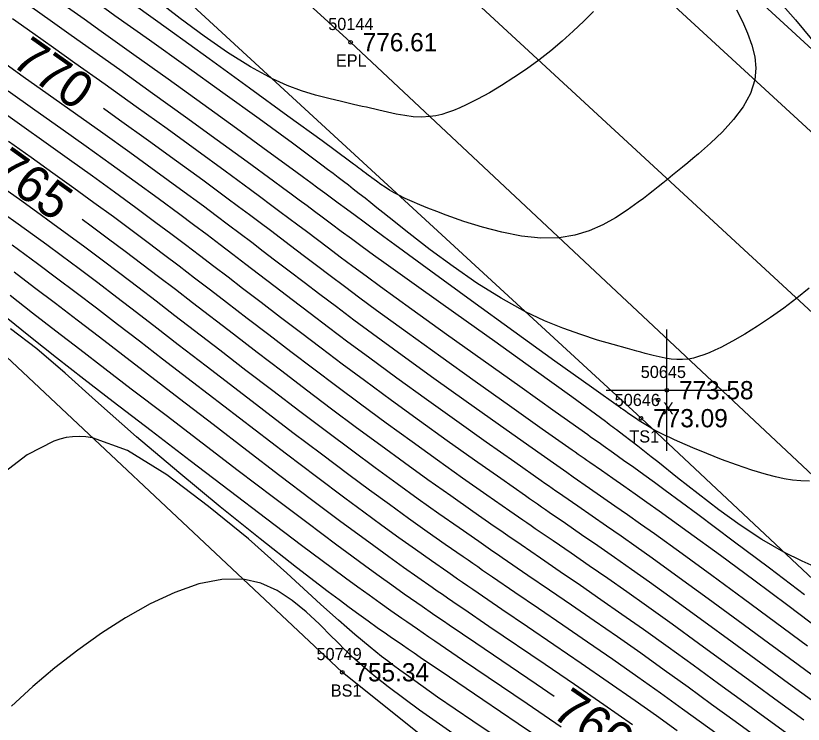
# Model space of a CAD drawing. Extents: x 1378535 to 1380697, y 997729 to 1000024.
# Drawn here: x 1378894.9 to 1378959.7, y 999583.9 to 999642.2 of the extents above; entities that cross this region are included whole.
import ezdxf

# ---------------------------------------------------------------- set-up
doc = ezdxf.new("R2010")
doc.units = 0
for name, color, linetype in [('RD_DTM_BkLn1', 7, 'Continuous'), ('RD_DTM_BkLn2', 7, 'Continuous'), ('RD_DTM_BkLn_txCode', 7, 'Continuous'), ('RD_DTM_Major1', 7, 'Continuous'), ('RD_DTM_Major1_Lbl', 7, 'Continuous'), ('RD_DTM_Minor1', 7, 'Continuous'), ('RD_EX_Misc', 7, 'Continuous'), ('RD_EX_Misc_txCode', 7, 'Continuous'), ('RD_EX_Road', 7, 'Continuous'), ('RD_EX_Road_txCode', 7, 'Continuous'), ('RD_EX_TX_Misc_ELEV', 7, 'Continuous'), ('RD_EX_TX_Road_ELEV', 7, 'Continuous'), ('RD_SMD_Locator', 7, 'Continuous')]:
    doc.layers.add(name, color=color, linetype=linetype)

msp = doc.modelspace()

# ---------------------------------------------------------------- linework, layer by layer
at = {"layer": 'RD_DTM_BkLn1'}
msp.add_lwpolyline([(1379201.7, 999398.205), (1379156.533, 999438.891), (1379112.084, 999479.847), (1379066.495, 999520.561), (1379020.821, 999562.613), (1378974.239, 999604.981), (1378928.957, 999646.778), (1378882.739, 999688.619), (1378834.578, 999733.071), (1378787.698, 999775.121), (1378743.642, 999816.274), (1378698.706, 999856.431), (1378652.056, 999898.787), (1378607.023, 999939.646), (1378604.538, 999941.267)], dxfattribs=at)
at = {"layer": 'RD_DTM_BkLn2'}
for points in [[(1379127.384, 999423.802), (1379127.762, 999431.865), (1379121.716, 999443.154), (1379111.339, 999454.954), (1379072.326, 999491.525), (1379033.04, 999529.892), (1378988.344, 999569.668), (1378946.318, 999609.062), (1378904.335, 999647.705), (1378862.625, 999686.445), (1378821.368, 999725.034), (1378792.711, 999749.687), (1378787.553, 999753.349), (1378778.567, 999746.276)], [(1379120.522, 999436.728), (1379105.901, 999448.958), (1379055.44, 999473.982), (1379013.575, 999506.052), (1378969.754, 999549.783), (1378921.742, 999588.169), (1378887.745, 999620.093), (1378838.962, 999666.497), (1378808.003, 999710.025), (1378787.76, 999741.475)], [(1379093.966, 999521.58), (1379054.373, 999559.565), (1379010.103, 999595.197), (1378968.034, 999632.397), (1378925.231, 999671.641)]]:
    msp.add_lwpolyline(points, dxfattribs=at)
at = {"layer": 'RD_DTM_Major1'}
for points in [[(1378954.178, 999642.646), (1378954.66, 999641.679), (1378955.089, 999640.712), (1378955.435, 999639.748), (1378955.669, 999638.789), (1378955.759, 999637.837), (1378955.676, 999636.896), (1378955.315, 999635.77), (1378954.712, 999634.673), (1378953.923, 999633.617), (1378953.008, 999632.611), (1378952.025, 999631.666), (1378951.034, 999630.791), (1378950.591, 999630.416), (1378950.159, 999630.056), (1378949.735, 999629.709), (1378949.321, 999629.372), (1378948.915, 999629.045), (1378948.517, 999628.724), (1378948.116, 999628.4), (1378947.72, 999628.081), (1378947.324, 999627.763), (1378946.923, 999627.447), (1378946.515, 999627.13), (1378946.095, 999626.812), (1378945.192, 999626.161), (1378944.222, 999625.531), (1378943.18, 999624.957), (1378942.063, 999624.47), (1378940.866, 999624.105), (1378939.587, 999623.894), (1378938.065, 999623.867), (1378936.477, 999624.031), (1378934.865, 999624.345), (1378933.269, 999624.765), (1378931.731, 999625.249), (1378930.293, 999625.756), (1378929.517, 999626.045), (1378928.79, 999626.328), (1378928.115, 999626.603), (1378927.491, 999626.872), (1378926.922, 999627.133), (1378926.408, 999627.388), (1378926.005, 999627.605), (1378925.632, 999627.822), (1378925.275, 999628.046), (1378924.923, 999628.283), (1378924.561, 999628.539), (1378924.177, 999628.819), (1378924.038, 999628.923), (1378923.893, 999629.03), (1378923.743, 999629.142), (1378923.426, 999629.379), (1378923.258, 999629.505), (1378923.117, 999629.61), (1378922.972, 999629.718), (1378922.822, 999629.83), (1378922.666, 999629.946), (1378922.34, 999630.189), (1378920.078, 999631.857), (1378917.277, 999633.905), (1378914.119, 999636.203), (1378910.784, 999638.62), (1378907.453, 999641.027), (1378904.741, 999642.981)], [(1378961.121, 999591.602), (1378958.402, 999593.664), (1378955.611, 999595.747), (1378952.847, 999597.782), (1378950.21, 999599.698), (1378947.801, 999601.425), (1378946.796, 999602.138), (1378945.839, 999602.811), (1378944.912, 999603.461), (1378943.993, 999604.102), (1378943.062, 999604.751), (1378942.1, 999605.421), (1378941.868, 999605.583), (1378941.632, 999605.748), (1378941.393, 999605.914), (1378941.151, 999606.084), (1378940.905, 999606.256), (1378940.655, 999606.431), (1378938.194, 999608.159), (1378935.497, 999610.065), (1378932.675, 999612.071), (1378929.839, 999614.1), (1378927.099, 999616.077), (1378924.567, 999617.924), (1378923.199, 999618.932), (1378921.928, 999619.878), (1378920.738, 999620.771), (1378919.612, 999621.62), (1378918.535, 999622.436), (1378917.491, 999623.229), (1378916.665, 999623.857), (1378915.836, 999624.485), (1378914.993, 999625.121), (1378914.124, 999625.774), (1378913.215, 999626.453), (1378912.254, 999627.167), (1378910.265, 999628.63), (1378908.095, 999630.21), (1378905.797, 999631.872), (1378903.422, 999633.579), (1378902.11, 999634.516)], [(1378958.809, 999582.79), (1378956.812, 999584.232), (1378954.767, 999585.719), (1378952.696, 999587.228), (1378950.619, 999588.74), (1378948.554, 999590.231), (1378946.524, 999591.682), (1378944.752, 999592.931), (1378943.021, 999594.136), (1378941.329, 999595.303), (1378939.673, 999596.438), (1378938.052, 999597.547), (1378936.463, 999598.635), (1378936.094, 999598.888), (1378935.726, 999599.141), (1378935.359, 999599.395), (1378934.99, 999599.649), (1378934.619, 999599.906), (1378934.246, 999600.164), (1378932.49, 999601.388), (1378930.669, 999602.671), (1378928.793, 999604.006), (1378926.87, 999605.39), (1378924.91, 999606.817), (1378922.921, 999608.281), (1378920.866, 999609.815), (1378918.807, 999611.366), (1378916.765, 999612.918), (1378914.754, 999614.455), (1378912.793, 999615.959), (1378909.434, 999618.541), (1378908.012, 999619.633), (1378906.62, 999620.696), (1378905.248, 999621.738), (1378903.884, 999622.768), (1378902.515, 999623.791), (1378901.085, 999624.848), (1378900.343, 999625.391)], [(1378939.178, 999586.166), (1378937.691, 999587.181), (1378932.726, 999590.554), (1378930.539, 999592.044), (1378930.066, 999592.367), (1378929.609, 999592.681), (1378929.164, 999592.986), (1378928.303, 999593.58), (1378927.884, 999593.872), (1378926.848, 999594.596), (1378925.817, 999595.325), (1378924.767, 999596.077), (1378923.678, 999596.867), (1378922.527, 999597.711), (1378921.291, 999598.626), (1378918.817, 999600.478), (1378916.086, 999602.542), (1378913.189, 999604.743), (1378910.214, 999607.012), (1378907.251, 999609.274), (1378904.39, 999611.458), (1378902.214, 999613.118), (1378900.145, 999614.699), (1378898.167, 999616.219), (1378896.265, 999617.697), (1378894.422, 999619.151)]]:
    msp.add_lwpolyline(points, dxfattribs=at)
at = {"layer": 'RD_DTM_Minor1'}
for points in [[(1378956.983, 999644.168), (1378959.024, 999641.821), (1378960.856, 999639.6)], [(1378942.417, 999642.513), (1378941.613, 999641.696), (1378940.75, 999640.879), (1378939.838, 999640.07), (1378938.888, 999639.279), (1378937.909, 999638.515), (1378936.891, 999637.77), (1378935.866, 999637.07), (1378934.846, 999636.419), (1378933.841, 999635.824), (1378932.865, 999635.289), (1378931.928, 999634.821), (1378931.41, 999634.584), (1378930.906, 999634.373), (1378930.411, 999634.193), (1378929.923, 999634.045), (1378929.437, 999633.933), (1378928.951, 999633.86), (1378928.271, 999633.824), (1378927.582, 999633.854), (1378926.886, 999633.939), (1378926.182, 999634.064), (1378925.47, 999634.217), (1378924.751, 999634.384), (1378924.413, 999634.464), (1378924.073, 999634.543), (1378923.729, 999634.624), (1378923.381, 999634.704), (1378923.027, 999634.786), (1378922.666, 999634.868), (1378921.673, 999635.092), (1378920.629, 999635.341), (1378919.537, 999635.633), (1378918.401, 999635.988), (1378917.223, 999636.425), (1378916.006, 999636.962), (1378914.18, 999637.943), (1378912.295, 999639.128), (1378910.37, 999640.47), (1378908.42, 999641.92), (1378906.463, 999643.43)], [(1378961.064, 999596.654), (1378959.574, 999597.299), (1378958.075, 999598.041), (1378956.263, 999599.087), (1378954.478, 999600.259), (1378952.726, 999601.519), (1378951.009, 999602.831), (1378949.333, 999604.157), (1378947.701, 999605.46), (1378947.151, 999605.897), (1378946.601, 999606.33), (1378946.045, 999606.764), (1378945.479, 999607.202), (1378944.895, 999607.65), (1378944.289, 999608.11), (1378944.143, 999608.22), (1378943.995, 999608.331), (1378943.846, 999608.443), (1378943.695, 999608.556), (1378943.542, 999608.67), (1378943.388, 999608.786), (1378940.621, 999610.821), (1378937.537, 999613.046), (1378934.302, 999615.356), (1378931.083, 999617.644), (1378928.044, 999619.804), (1378925.352, 999621.73), (1378924.321, 999622.475), (1378923.372, 999623.165), (1378922.491, 999623.811), (1378921.66, 999624.423), (1378920.865, 999625.012), (1378920.089, 999625.589), (1378919.469, 999626.05), (1378918.842, 999626.517), (1378918.199, 999626.995), (1378917.531, 999627.49), (1378916.829, 999628.009), (1378916.084, 999628.558), (1378913.906, 999630.153), (1378911.46, 999631.93), (1378908.839, 999633.825), (1378906.135, 999635.77), (1378903.441, 999637.701), (1378900.849, 999639.549), (1378899.255, 999640.681), (1378897.719, 999641.769), (1378896.216, 999642.834)], [(1378960.168, 999603.896), (1378959.478, 999603.9), (1378958.785, 999603.964), (1378958.085, 999604.079), (1378957.374, 999604.237), (1378956.647, 999604.429), (1378955.428, 999604.797), (1378954.185, 999605.216), (1378952.945, 999605.671), (1378951.733, 999606.146), (1378950.577, 999606.624), (1378949.504, 999607.09), (1378949.084, 999607.279), (1378948.683, 999607.464), (1378948.299, 999607.646), (1378947.933, 999607.827), (1378947.583, 999608.008), (1378947.249, 999608.189), (1378946.977, 999608.345), (1378946.71, 999608.506), (1378946.44, 999608.675), (1378946.163, 999608.856), (1378945.871, 999609.052), (1378945.558, 999609.267), (1378945.444, 999609.346), (1378945.327, 999609.427), (1378945.207, 999609.511), (1378945.083, 999609.598), (1378944.955, 999609.688), (1378944.822, 999609.781), (1378944.791, 999609.803), (1378944.759, 999609.826), (1378944.727, 999609.849), (1378944.694, 999609.871), (1378944.662, 999609.894), (1378944.629, 999609.918), (1378942.247, 999611.61), (1378939.24, 999613.763), (1378935.864, 999616.194), (1378932.372, 999618.718), (1378929.019, 999621.153), (1378926.061, 999623.314), (1378925.156, 999623.979), (1378924.319, 999624.596), (1378923.538, 999625.173), (1378922.8, 999625.719), (1378922.093, 999626.244), (1378921.404, 999626.755), (1378920.856, 999627.162), (1378920.304, 999627.57), (1378919.742, 999627.985), (1378919.164, 999628.412), (1378918.562, 999628.855), (1378917.93, 999629.319), (1378915.63, 999630.998), (1378913.04, 999632.876), (1378910.266, 999634.878), (1378907.417, 999636.927), (1378904.598, 999638.947), (1378901.917, 999640.861), (1378900.501, 999641.868), (1378899.139, 999642.836)], [(1378960.142, 999619.767), (1378959.124, 999618.933), (1378958.056, 999618.117), (1378956.977, 999617.346), (1378955.902, 999616.629), (1378954.849, 999615.975), (1378953.835, 999615.39), (1378952.874, 999614.884), (1378952.396, 999614.651), (1378951.935, 999614.445), (1378951.489, 999614.268), (1378951.056, 999614.121), (1378950.635, 999614.007), (1378950.222, 999613.928), (1378949.742, 999613.881), (1378949.265, 999613.881), (1378948.789, 999613.921), (1378948.306, 999613.994), (1378947.814, 999614.095), (1378947.306, 999614.217), (1378946.985, 999614.299), (1378946.655, 999614.386), (1378946.314, 999614.479), (1378945.962, 999614.576), (1378945.597, 999614.678), (1378945.217, 999614.783), (1378944.037, 999615.112), (1378942.743, 999615.49), (1378941.355, 999615.932), (1378939.89, 999616.456), (1378938.369, 999617.077), (1378936.811, 999617.813), (1378934.811, 999618.92), (1378932.816, 999620.178), (1378930.862, 999621.529), (1378928.985, 999622.915), (1378927.221, 999624.277), (1378925.605, 999625.557), (1378925.088, 999625.969), (1378924.587, 999626.368), (1378924.098, 999626.757), (1378923.615, 999627.141), (1378923.132, 999627.522), (1378922.645, 999627.903), (1378922.246, 999628.214), (1378921.838, 999628.529), (1378921.418, 999628.851), (1378920.984, 999629.182), (1378920.532, 999629.523), (1378920.06, 999629.878), (1378917.648, 999631.666), (1378914.895, 999633.673), (1378911.93, 999635.813), (1378908.88, 999637.997), (1378905.875, 999640.14), (1378903.042, 999642.152), (1378901.79, 999643.04)], [(1378959.767, 999594.535), (1378956.881, 999596.718), (1378953.904, 999598.958), (1378950.994, 999601.131), (1378948.312, 999603.112), (1378947.415, 999603.767), (1378946.556, 999604.391), (1378945.719, 999604.995), (1378944.89, 999605.589), (1378944.055, 999606.186), (1378943.198, 999606.795), (1378942.993, 999606.942), (1378942.785, 999607.089), (1378942.575, 999607.238), (1378942.148, 999607.541), (1378941.931, 999607.695), (1378939.254, 999609.594), (1378936.342, 999611.66), (1378933.321, 999613.807), (1378930.32, 999615.948), (1378927.466, 999617.997), (1378924.888, 999619.866), (1378923.7, 999620.737), (1378922.604, 999621.548), (1378921.581, 999622.309), (1378920.617, 999623.031), (1378919.694, 999623.726), (1378918.795, 999624.404), (1378918.079, 999624.944), (1378917.356, 999625.488), (1378916.617, 999626.043), (1378915.849, 999626.617), (1378915.042, 999627.218), (1378914.185, 999627.852), (1378912.101, 999629.383), (1378909.791, 999631.063), (1378907.329, 999632.843), (1378904.787, 999634.671), (1378902.237, 999636.494), (1378899.752, 999638.263), (1378897.995, 999639.507), (1378896.291, 999640.711), (1378894.619, 999641.891)], [(1378960.003, 999590.328), (1378957.379, 999592.268), (1378954.738, 999594.215), (1378952.153, 999596.113), (1378949.691, 999597.907), (1378947.423, 999599.541), (1378946.289, 999600.348), (1378945.211, 999601.108), (1378944.166, 999601.84), (1378942.086, 999603.288), (1378940.746, 999604.22), (1378940.214, 999604.59), (1378939.942, 999604.78), (1378939.666, 999604.973), (1378939.385, 999605.169), (1378937.079, 999606.787), (1378934.568, 999608.56), (1378931.94, 999610.428), (1378929.283, 999612.332), (1378926.683, 999614.21), (1378924.23, 999616.002), (1378922.7, 999617.133), (1378921.263, 999618.206), (1378919.906, 999619.228), (1378918.614, 999620.206), (1378917.377, 999621.148), (1378916.18, 999622.061), (1378915.236, 999622.78), (1378914.297, 999623.495), (1378913.349, 999624.213), (1378912.378, 999624.945), (1378911.371, 999625.7), (1378910.315, 999626.485), (1378908.427, 999627.876), (1378906.399, 999629.355), (1378904.264, 999630.9), (1378902.055, 999632.486), (1378899.808, 999634.09), (1378897.556, 999635.689), (1378895.495, 999637.144), (1378893.455, 999638.58)], [(1378961.559, 999587.074), (1378959.239, 999588.772), (1378956.804, 999590.562), (1378954.319, 999592.389), (1378951.851, 999594.198), (1378949.466, 999595.935), (1378947.231, 999597.546), (1378945.925, 999598.474), (1378944.682, 999599.349), (1378943.479, 999600.188), (1378942.296, 999601.009), (1378941.109, 999601.83), (1378939.897, 999602.669), (1378939.607, 999602.87), (1378939.313, 999603.074), (1378939.016, 999603.281), (1378938.715, 999603.49), (1378938.41, 999603.702), (1378938.1, 999603.918), (1378935.927, 999605.44), (1378933.592, 999607.088), (1378931.156, 999608.819), (1378928.685, 999610.591), (1378926.241, 999612.359), (1378923.889, 999614.082), (1378922.213, 999615.325), (1378920.616, 999616.52), (1378919.091, 999617.672), (1378917.629, 999618.783), (1378916.222, 999619.857), (1378914.863, 999620.897), (1378913.797, 999621.712), (1378912.744, 999622.516), (1378911.687, 999623.319), (1378910.616, 999624.129), (1378909.514, 999624.956), (1378908.369, 999625.809), (1378906.589, 999627.122), (1378904.703, 999628.499), (1378902.729, 999629.927), (1378900.686, 999631.394), (1378898.592, 999632.888), (1378896.464, 999634.397), (1378894.261, 999635.951)], [(1378960.639, 999585.649), (1378958.454, 999587.24), (1378956.164, 999588.917), (1378953.821, 999590.635), (1378951.478, 999592.349), (1378949.189, 999594.012), (1378947.007, 999595.581), (1378945.539, 999596.622), (1378944.133, 999597.607), (1378942.772, 999598.553), (1378941.436, 999599.475), (1378940.108, 999600.39), (1378938.768, 999601.314), (1378938.45, 999601.534), (1378938.129, 999601.755), (1378937.806, 999601.979), (1378937.48, 999602.205), (1378937.149, 999602.435), (1378936.815, 999602.667), (1378934.779, 999604.091), (1378932.617, 999605.615), (1378930.371, 999607.211), (1378928.085, 999608.852), (1378925.801, 999610.509), (1378923.56, 999612.153), (1378921.747, 999613.5), (1378919.993, 999614.817), (1378918.297, 999616.101), (1378916.657, 999617.35), (1378915.073, 999618.562), (1378913.543, 999619.735), (1378912.349, 999620.65), (1378911.176, 999621.548), (1378910.01, 999622.436), (1378908.837, 999623.324), (1378907.645, 999624.221), (1378906.419, 999625.135), (1378904.751, 999626.367), (1378903.008, 999627.64), (1378901.194, 999628.953), (1378899.314, 999630.303), (1378897.374, 999631.687), (1378895.377, 999633.103), (1378893.04, 999634.75)], [(1378959.725, 999584.219), (1378957.636, 999585.735), (1378955.469, 999587.317), (1378953.263, 999588.93), (1378951.052, 999590.543), (1378948.874, 999592.122), (1378946.764, 999593.634), (1378945.142, 999594.78), (1378943.575, 999595.874), (1378942.051, 999596.928), (1378940.559, 999597.954), (1378939.087, 999598.964), (1378937.622, 999599.97), (1378937.278, 999600.207), (1378936.933, 999600.445), (1378936.586, 999600.684), (1378935.886, 999601.169), (1378935.53, 999601.416), (1378933.633, 999602.74), (1378931.643, 999604.142), (1378929.584, 999605.606), (1378927.481, 999607.118), (1378925.358, 999608.66), (1378923.239, 999610.218), (1378921.299, 999611.662), (1378919.391, 999613.098), (1378917.522, 999614.516), (1378915.699, 999615.907), (1378913.93, 999617.263), (1378912.222, 999618.575), (1378910.894, 999619.594), (1378909.598, 999620.587), (1378908.32, 999621.563), (1378907.047, 999622.528), (1378905.767, 999623.492), (1378904.467, 999624.463), (1378902.916, 999625.609), (1378901.315, 999626.78), (1378899.658, 999627.98), (1378897.939, 999629.214), (1378896.154, 999630.488), (1378894.295, 999631.805)], [(1378955.989, 999582.729), (1378954.067, 999584.121), (1378952.13, 999585.527), (1378950.184, 999586.938), (1378948.236, 999588.341), (1378946.292, 999589.727), (1378944.372, 999591.075), (1378942.473, 999592.393), (1378940.605, 999593.678), (1378938.779, 999594.926), (1378937.005, 999596.137), (1378934.901, 999597.576), (1378934.512, 999597.843), (1378934.125, 999598.109), (1378933.738, 999598.376), (1378933.352, 999598.643), (1378932.964, 999598.911), (1378931.351, 999600.035), (1378929.697, 999601.2), (1378927.998, 999602.411), (1378926.251, 999603.669), (1378924.454, 999604.979), (1378922.604, 999606.344), (1378920.444, 999607.958), (1378918.24, 999609.622), (1378916.022, 999611.309), (1378913.82, 999612.994), (1378911.662, 999614.651), (1378909.578, 999616.255), (1378907.972, 999617.491), (1378906.421, 999618.682), (1378904.915, 999619.834), (1378903.444, 999620.953), (1378901.997, 999622.046), (1378900.563, 999623.118), (1378899.259, 999624.083), (1378897.939, 999625.049), (1378896.586, 999626.031), (1378895.183, 999627.04), (1378893.71, 999628.09)], [(1378953.364, 999582.525), (1378949.742, 999585.142), (1378947.911, 999586.456), (1378946.061, 999587.77), (1378943.997, 999589.216), (1378941.928, 999590.648), (1378939.88, 999592.053), (1378937.878, 999593.419), (1378935.947, 999594.734), (1378934.113, 999595.986), (1378933.699, 999596.269), (1378933.291, 999596.549), (1378932.887, 999596.827), (1378932.485, 999597.103), (1378932.086, 999597.379), (1378931.687, 999597.655), (1378930.218, 999598.679), (1378928.726, 999599.73), (1378927.199, 999600.818), (1378925.624, 999601.955), (1378923.99, 999603.148), (1378922.285, 999604.409), (1378920.029, 999606.097), (1378917.684, 999607.87), (1378915.291, 999609.694), (1378912.893, 999611.531), (1378910.533, 999613.347), (1378908.253, 999615.104), (1378906.501, 999616.454), (1378904.819, 999617.747), (1378903.199, 999618.989), (1378901.631, 999620.182), (1378900.106, 999621.332), (1378898.615, 999622.443), (1378897.446, 999623.304), (1378896.273, 999624.156), (1378895.078, 999625.014), (1378893.841, 999625.893)], [(1378949.295, 999583.35), (1378947.583, 999584.573), (1378945.833, 999585.812), (1378943.627, 999587.353), (1378941.386, 999588.899), (1378939.153, 999590.428), (1378936.97, 999591.915), (1378934.88, 999593.337), (1378932.926, 999594.669), (1378932.491, 999594.966), (1378932.065, 999595.258), (1378931.646, 999595.546), (1378931.231, 999595.831), (1378930.821, 999596.114), (1378930.413, 999596.397), (1378929.089, 999597.32), (1378927.755, 999598.26), (1378926.394, 999599.232), (1378924.986, 999600.249), (1378923.515, 999601.326), (1378921.96, 999602.477), (1378919.622, 999604.23), (1378917.142, 999606.108), (1378914.578, 999608.064), (1378911.987, 999610.051), (1378909.427, 999612.021), (1378906.955, 999613.926), (1378905.064, 999615.385), (1378903.257, 999616.776), (1378901.525, 999618.104), (1378899.858, 999619.372), (1378898.248, 999620.587), (1378896.685, 999621.751), (1378895.637, 999622.521), (1378894.587, 999623.284)], [(1378945.606, 999583.853), (1378943.26, 999585.487), (1378940.846, 999587.149), (1378938.424, 999588.804), (1378933.806, 999591.944), (1378931.733, 999593.356), (1378931.279, 999593.666), (1378930.836, 999593.969), (1378930.403, 999594.267), (1378929.978, 999594.559), (1378929.559, 999594.849), (1378929.144, 999595.136), (1378927.964, 999595.96), (1378926.784, 999596.793), (1378925.582, 999597.653), (1378924.336, 999598.555), (1378923.025, 999599.516), (1378921.628, 999600.552), (1378919.218, 999602.359), (1378916.613, 999604.333), (1378913.886, 999606.414), (1378911.111, 999608.542), (1378908.361, 999610.656), (1378905.711, 999612.695), (1378903.693, 999614.248), (1378901.772, 999615.724), (1378899.931, 999617.133), (1378898.157, 999618.485), (1378896.432, 999619.79), (1378894.741, 999621.057)], [(1378939.761, 999583.648), (1378936.956, 999585.559), (1378931.646, 999589.164), (1378929.348, 999590.729), (1378928.858, 999591.064), (1378928.387, 999591.387), (1378927.931, 999591.7), (1378927.056, 999592.305), (1378926.631, 999592.6), (1378925.739, 999593.224), (1378924.852, 999593.853), (1378923.949, 999594.499), (1378923.01, 999595.18), (1378922.015, 999595.908), (1378920.943, 999596.7), (1378918.402, 999598.598), (1378915.536, 999600.758), (1378912.449, 999603.102), (1378909.243, 999605.547), (1378906.022, 999608.013), (1378902.89, 999610.42), (1378900.496, 999612.266), (1378898.228, 999614.028), (1378896.09, 999615.714), (1378894.085, 999617.331)], [(1378939.22, 999581.891), (1378936.223, 999583.926), (1378933.301, 999585.905), (1378930.573, 999587.752), (1378928.163, 999589.389), (1378927.656, 999589.735), (1378927.169, 999590.067), (1378926.701, 999590.388), (1378926.248, 999590.7), (1378925.806, 999591.006), (1378925.374, 999591.306), (1378924.624, 999591.833), (1378923.875, 999592.364), (1378923.113, 999592.914), (1378922.321, 999593.493), (1378921.483, 999594.116), (1378920.582, 999594.793), (1378917.973, 999596.793), (1378914.977, 999599.147), (1378911.709, 999601.775), (1378908.286, 999604.598), (1378904.822, 999607.536), (1378901.433, 999610.511), (1378898.954, 999612.751), (1378896.621, 999614.755), (1378894.458, 999616.405)], [(1378935.576, 999582.061), (1378932.479, 999584.148), (1378929.586, 999586.133), (1378927.026, 999587.945), (1378926.487, 999588.339), (1378925.969, 999588.722), (1378925.469, 999589.099), (1378924.983, 999589.472), (1378924.506, 999589.845), (1378924.035, 999590.221), (1378923.402, 999590.74), (1378922.763, 999591.278), (1378922.107, 999591.843), (1378921.425, 999592.442), (1378920.708, 999593.084), (1378919.946, 999593.775), (1378917.175, 999596.313), (1378914.023, 999599.138), (1378910.727, 999601.806), (1378907.322, 999604.407), (1378904.081, 999606.409), (1378901.205, 999607.453), (1378900.64, 999607.536), (1378900.093, 999607.564), (1378899.562, 999607.541), (1378899.04, 999607.467), (1378898.522, 999607.347), (1378898.004, 999607.181), (1378895.812, 999606.059), (1378893.538, 999604.318)], [(1378931.111, 999582.94), (1378928.089, 999585.063), (1378925.52, 999586.969), (1378924.999, 999587.376), (1378924.508, 999587.769), (1378924.044, 999588.151), (1378923.604, 999588.524), (1378923.183, 999588.892), (1378922.778, 999589.257), (1378922.455, 999589.557), (1378922.138, 999589.858), (1378921.826, 999590.161), (1378921.516, 999590.466), (1378921.206, 999590.775), (1378920.894, 999591.089), (1378919.866, 999592.117), (1378918.781, 999593.136), (1378917.626, 999594.081), (1378916.386, 999594.886), (1378915.048, 999595.486), (1378913.599, 999595.815), (1378911.827, 999595.806), (1378909.934, 999595.428), (1378907.96, 999594.739), (1378905.943, 999593.795), (1378903.921, 999592.656), (1378901.932, 999591.378), (1378899.985, 999589.992), (1378898.107, 999588.528), (1378896.294, 999586.992), (1378894.544, 999585.388)]]:
    msp.add_lwpolyline(points, dxfattribs=at)
at = {"layer": 'RD_EX_Misc'}
for p, q in [((1378948.438, 999606.365), (1378948.438, 999616.365)), ((1378943.438, 999611.365), (1378953.438, 999611.365))]:
    msp.add_line(p, q, dxfattribs=at)
at = {"layer": 'RD_EX_Road'}
for points in [[(1379209.475, 999405.54), (1379163.997, 999446.485), (1379118.805, 999488.017), (1379074.408, 999528.841), (1379028.669, 999569.9), (1378981.979, 999612.718), (1378937.166, 999653.911), (1378890.129, 999696.785), (1378842.566, 999740.72), (1378794.879, 999783.075), (1378749.806, 999824.149), (1378706.231, 999863.66), (1378659.579, 999905.32), (1378614.058, 999947.757), (1378610.306, 999950.384)], [(1379194.921, 999391.17), (1379151.382, 999431.093), (1379105.356, 999472.756), (1379062.213, 999513.117), (1379014.238, 999555.894), (1378967.91, 999597.354), (1378922.421, 999639.979), (1378876.774, 999681.523), (1378827.896, 999726.217), (1378781.196, 999768.463), (1378736.445, 999808.724), (1378691.95, 999849.175), (1378644.395, 999891.391), (1378600.504, 999932.423), (1378598.568, 999933.73)]]:
    msp.add_lwpolyline(points, dxfattribs=at)
at = {"layer": 'RD_SMD_Locator'}
for centre in [(1378922.421, 999639.979), (1378948.438, 999611.365), (1378947.728, 999610.567), (1378946.318, 999609.062), (1378921.742, 999588.169)]:
    msp.add_circle(centre, 0.15, dxfattribs=at)

# ---------------------------------------------------------------- texts
at = {"layer": 'RD_DTM_BkLn_txCode'}
for s, p in [('50646', (1378944.153, 999610.062)), ('TS1', (1378945.357, 999607.062)), ('50749', (1378919.624, 999589.169)), ('BS1', (1378920.797, 999586.169))]:
    msp.add_text(s, height=1, dxfattribs=at).set_placement(p)
at = {"layer": 'RD_DTM_Major1_Lbl'}
for s, rotation, p in [('770', 324.67503, (1378894.396, 999638.154)), ('765', 324.34386, (1378892.676, 999629.069)), ('760', 325.36088, (1378938.85, 999584.591))]:
    msp.add_text(s, height=3, rotation=rotation, dxfattribs=at).set_placement(p)
at = {"layer": 'RD_EX_Misc_txCode'}
for s, p in [('50645', (1378946.296, 999612.365)), ('X', (1378948.123, 999609.365))]:
    msp.add_text(s, height=1, dxfattribs=at).set_placement(p)
at = {"layer": 'RD_EX_Road_txCode'}
for s, p in [('50144', (1378920.586, 999640.979)), ('EPL', (1378921.216, 999637.979))]:
    msp.add_text(s, height=1, dxfattribs=at).set_placement(p)
at = {"layer": 'RD_EX_TX_Misc_ELEV'}
for s, p in [('773.58', (1378949.438, 999610.615)), ('773.09', (1378947.318, 999608.312)), ('755.34', (1378922.742, 999587.419))]:
    msp.add_text(s, height=1.5, dxfattribs=at).set_placement(p)
at = {"layer": 'RD_EX_TX_Road_ELEV'}
msp.add_text('776.61', height=1.5, dxfattribs=at).set_placement((1378923.421, 999639.229))

doc.saveas('drawing.dxf')
